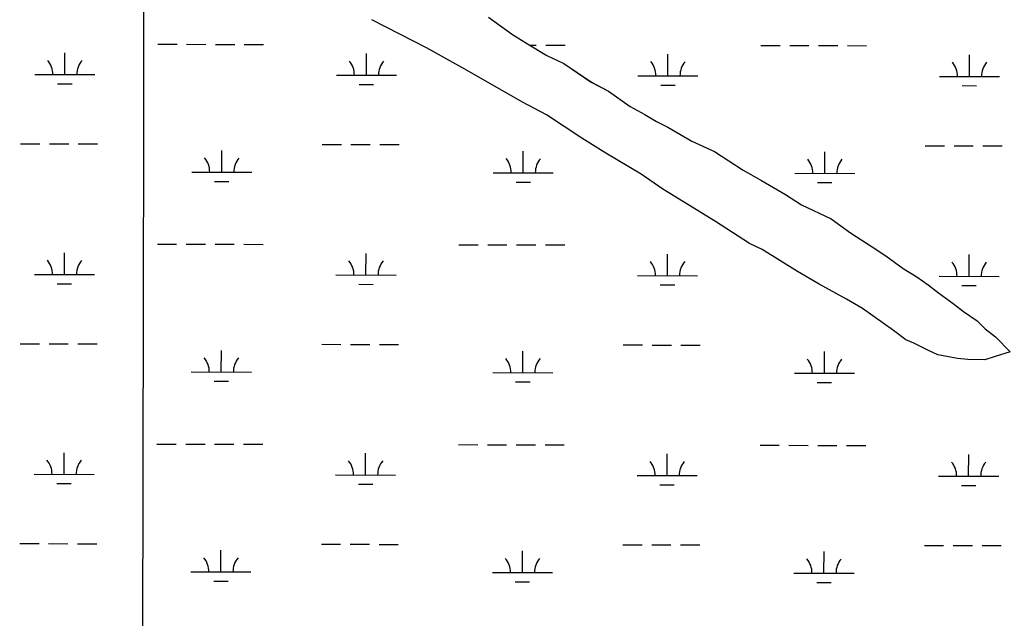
# Model space of a CAD drawing. Extents: x 3187622 to 3225504, y 800805 to 826213.
# Drawn here: x 3217796 to 3219444, y 816939 to 817935 of the extents above; entities that cross this region are included whole.
import ezdxf

# ---------------------------------------------------------------- set-up
doc = ezdxf.new("R2010")
doc.units = 0
for name, color, linetype in [('V-GRID-MAJR', 7, 'Continuous'), ('V-SITE-VEGE', 7, 'Continuous'), ('V-WETL-SWMP', 7, 'Continuous')]:
    doc.layers.add(name, color=color, linetype=linetype)

msp = doc.modelspace()

# ---------------------------------------------------------------- linework, layer by layer
at = {"layer": 'V-GRID-MAJR'}
msp.add_spline([(3217981.911, 806194.152), (3217992.489, 812254.4180000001), (3218003.0700000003, 818316.626), (3218013.65, 824378.872), (3218013.653, 824380.775)], degree=3, dxfattribs=at)
at = {"layer": 'V-SITE-VEGE'}
for p, q in [((3218472.644, 817888.386), (3218381.376, 817934.782)), ((3218576.006, 817939.212), (3218615.877, 817910.329)), ((3218615.877, 817910.329), (3218640.575, 817894.9010000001)), ((3218531.569, 817855.563), (3218472.644, 817888.386)), ((3218640.575, 817894.9010000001), (3218672.881, 817875.609)), ((3218672.881, 817875.609), (3218701.407, 817862.0650000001)), ((3218571.478, 817832.404), (3218531.569, 817855.563)), ((3218701.407, 817862.0650000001), (3218746.992, 817831.237)), ((3218632.2970000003, 817797.658), (3218571.478, 817832.404)), ((3218746.992, 817831.237), (3218775.506, 817815.785)), ((3218775.506, 817815.785), (3218811.586, 817790.742)), ((3218672.221, 817776.406), (3218632.2970000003, 817797.6579999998)), ((3218811.586, 817790.742), (3218836.301, 817777.225)), ((3218731.107, 817737.8580000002), (3218672.221, 817776.406)), ((3218836.301, 817777.225), (3218855.3000000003, 817765.652)), ((3218855.3000000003, 817765.652), (3218874.316, 817755.985)), ((3218874.316, 817755.985), (3218914.225, 817732.826)), ((3218771.006, 817712.791), (3218731.107, 817737.8580000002)), ((3218914.225, 817732.826), (3218952.267, 817715.404)), ((3218829.917, 817678.0590000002), (3218771.006, 817712.791)), ((3218952.267, 817715.404), (3218999.758, 817684.561)), ((3218999.758, 817684.561), (3219030.167, 817667.1900000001)), ((3218866.001, 817653.018), (3218829.917, 817678.0590000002)), ((3218900.2, 817631.8050000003), (3218866.001, 817653.018)), ((3219030.167, 817667.1900000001), (3219070.078, 817644.029)), ((3219070.078, 817644.029), (3219096.673, 817626.6830000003)), ((3218953.401, 817599.018), (3218900.2, 817631.805)), ((3219096.673, 817626.6830000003), (3219146.12, 817603.4600000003)), ((3219146.12, 817603.4600000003), (3219178.401, 817580.3530000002)), ((3219010.3910000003, 817562.39), (3218953.401, 817599.018)), ((3219178.401, 817580.3530000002), (3219214.495, 817557.2210000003)), ((3219031.313, 817552.713), (3219010.3910000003, 817562.39)), ((3219090.214, 817516.072), (3219031.313, 817552.713)), ((3219214.495, 817557.221), (3219237.287, 817541.8029999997)), ((3219237.287, 817541.8030000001), (3219265.762, 817520.6270000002)), ((3219265.762, 817520.6270000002), (3219288.569, 817507.1220000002)), ((3219126.3200000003, 817494.8470000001), (3219090.214, 817516.072)), ((3219288.569, 817507.1220000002), (3219307.556, 817493.642)), ((3219171.941, 817469.74), (3219126.3200000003, 817494.8470000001)), ((3219307.556, 817493.642), (3219324.636, 817480.1730000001)), ((3219324.636, 817480.1730000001), (3219349.323, 817462.839)), ((3219198.549, 817454.302), (3219171.941, 817469.74)), ((3219249.8170000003, 817417.713), (3219198.549, 817454.302)), ((3219349.323, 817462.839), (3219366.403, 817449.371)), ((3219366.403, 817449.3710000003), (3219389.1950000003, 817433.956)), ((3219389.1950000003, 817433.956), (3219402.46, 817420.513)), ((3219270.7, 817402.3120000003), (3219249.8170000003, 817417.713)), ((3219402.46, 817420.513), (3219419.543, 817407.045)), ((3219419.543, 817407.045), (3219444.178, 817382.0800000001)), ((3219284.0160000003, 817396.5), (3219270.7, 817402.3120000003)), ((3219306.833, 817384.9), (3219284.0160000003, 817396.5)), ((3219323.952, 817377.1540000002), (3219306.833, 817384.9)), ((3219356.345, 817371.215), (3219323.952, 817377.1540000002)), ((3219419.325, 817374.615), (3219402.1180000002, 817369.003)), ((3219444.178, 817382.0800000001), (3219419.325, 817374.615)), ((3219373.503, 817369.196), (3219356.345, 817371.215)), ((3219402.1180000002, 817369.003), (3219373.503, 817369.196))]:
    msp.add_line(p, q, dxfattribs=at)
at = {"layer": 'V-WETL-SWMP'}
for p, q in [((3218472.649394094, 817888.3893184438), (3218381.3825329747, 817934.7833781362)), ((3218576.009150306, 817939.213213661), (3218615.88209684, 817910.3311906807)), ((3218615.88209684, 817910.3311906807), (3218640.581061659, 817894.9041755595)), ((3218025.383153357, 817894.092079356), (3218057.383055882, 817894.0269023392)), ((3218073.3830071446, 817893.9943138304), (3218105.3829096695, 817893.9291368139)), ((3218121.382860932, 817893.8965483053), (3218153.382763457, 817893.8313712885)), ((3218169.3827147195, 817893.7987827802), (3218201.3826172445, 817893.7336057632)), ((3218531.574306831, 817855.5642809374), (3218472.649394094, 817888.3893184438)), ((3218640.581061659, 817894.9041755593), (3218672.8860149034, 817875.6111554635)), ((3218644.0508157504, 817892.8319844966), (3218655.2892345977, 817892.8090942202)), ((3218671.28918586, 817892.7765057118), (3218703.289088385, 817892.7113286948)), ((3219029.196095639, 817892.0475252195), (3219061.195998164, 817891.9823482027)), ((3219077.1959494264, 817891.9497596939), (3219109.1958519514, 817891.8845826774)), ((3219125.195803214, 817891.8519941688), (3219157.1957057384, 817891.786817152)), ((3219173.195657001, 817891.7542286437), (3219205.195559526, 817891.6890516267)), ((3217870.6883164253, 817843.6650639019), (3217870.761610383, 817879.6649827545)), ((3218372.5947875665, 817842.6427868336), (3218372.668081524, 817878.6427056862)), ((3218672.8860149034, 817875.6111554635), (3218701.4129706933, 817862.0671364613)), ((3218874.501258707, 817841.6205097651), (3218874.574552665, 817877.6204286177)), ((3219376.407729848, 817840.598232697), (3219376.4810238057, 817876.5981515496)), ((3218571.4842485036, 817832.4052558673), (3218531.574306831, 817855.5642809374)), ((3218701.4129706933, 817862.0671364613), (3218746.9959077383, 817831.2381094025)), ((3217820.68846873, 817843.7669029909), (3217920.6881641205, 817843.563224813)), ((3218322.5949398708, 817842.7446259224), (3218422.5946352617, 817842.5409477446)), ((3218824.501411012, 817841.7223488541), (3218924.5011064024, 817841.5186706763)), ((3219326.4078821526, 817840.700071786), (3219426.4075775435, 817840.4963936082)), ((3217858.656936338, 817828.2585400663), (3217882.6568632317, 817828.2096573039)), ((3218360.563407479, 817827.2362629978), (3218384.5633343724, 817827.1873802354)), ((3218632.3031591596, 817797.6602174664), (3218571.4842485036, 817832.4052558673)), ((3218746.9959077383, 817831.2381094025), (3218775.510865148, 817815.7860910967)), ((3218862.4698786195, 817826.2139859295), (3218886.4698055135, 817826.1651031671)), ((3219364.3763497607, 817825.1917088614), (3219388.376276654, 817825.142826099)), ((3218775.510865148, 817815.7860910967), (3218811.592815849, 817790.7450699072)), ((3218672.227099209, 817776.4081916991), (3218632.3031591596, 817797.6602174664)), ((3218811.592815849, 817790.7450699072), (3218836.3047790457, 817777.2260540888)), ((3218731.1130168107, 817737.8611562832), (3218672.227099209, 817776.4081916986)), ((3218836.3047790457, 817777.2260540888), (3218855.305751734, 817765.6530423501)), ((3218855.305751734, 817765.6530423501), (3218874.319722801, 817755.9870299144)), ((3218874.319722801, 817755.9870299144), (3218914.230664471, 817732.8280048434)), ((3218771.010960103, 817712.7941319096), (3218731.1130168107, 817737.8611562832)), ((3217797.04552703, 817728.3828401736), (3217829.0454295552, 817728.3176631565)), ((3217845.045380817, 817728.2850746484), (3217877.045283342, 817728.2198976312)), ((3217893.0452346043, 817728.1873091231), (3217925.0451371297, 817728.1221321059)), ((3218298.9519981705, 817727.3605631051), (3218330.951900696, 817727.2953860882)), ((3218346.951851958, 817727.26279758), (3218378.951754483, 817727.1976205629)), ((3218394.9517057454, 817727.1650320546), (3218426.951608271, 817727.0998550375)), ((3218914.230664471, 817732.8280048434), (3218952.2706049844, 817715.4049792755)), ((3219302.7649404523, 817725.3160089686), (3219334.7648429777, 817725.2508319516)), ((3219350.76479424, 817725.2182434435), (3219382.7646967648, 817725.1530664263)), ((3219398.764648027, 817725.1204779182), (3219430.7645505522, 817725.055300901)), ((3218131.793978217, 817681.2709406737), (3218131.867272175, 817717.2708595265)), ((3218633.700449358, 817680.2486636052), (3218633.7737433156, 817716.248582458)), ((3218829.9218744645, 817678.061095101), (3218771.010960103, 817712.7941319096)), ((3218952.2706049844, 817715.4049792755), (3218999.7615383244, 817684.563950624)), ((3219135.606920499, 817679.2263865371), (3219135.6802144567, 817715.2263053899)), ((3218999.7615383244, 817684.563950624), (3219030.171493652, 817667.1909314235)), ((3218081.7941305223, 817681.3727797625), (3218181.7938259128, 817681.1691015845)), ((3218583.700601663, 817680.3505026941), (3218683.7002970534, 817680.1468245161)), ((3218866.0048251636, 817653.020073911), (3218829.9218744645, 817678.0610951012)), ((3219085.607072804, 817679.328225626), (3219185.606768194, 817679.1245474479)), ((3218119.76259813, 817665.8644168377), (3218143.7625250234, 817665.8155340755)), ((3218621.6690692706, 817664.8421397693), (3218645.6689961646, 817664.7932570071)), ((3218900.204776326, 817631.8060529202), (3218866.0048251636, 817653.020073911)), ((3219030.171493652, 817667.1909314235), (3219070.081435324, 817644.0319063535)), ((3219123.5755404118, 817663.8198627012), (3219147.5754673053, 817663.770979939)), ((3219070.081435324, 817644.0319063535), (3219096.67539806, 817626.684890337)), ((3218953.405700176, 817599.0200201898), (3218900.2047763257, 817631.8060529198)), ((3219096.67539806, 817626.684890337), (3219146.1253212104, 817603.4618573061)), ((3219146.1253212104, 817603.4618573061), (3219178.4042776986, 817580.3538386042)), ((3219010.3966198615, 817562.3919856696), (3218953.405700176, 817599.0200201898)), ((3219178.4042776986, 817580.3538386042), (3219214.4992267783, 817557.2198167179)), ((3218024.7058459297, 817561.4178292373), (3218056.7057484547, 817561.3526522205)), ((3218072.705699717, 817561.3200637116), (3218104.705602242, 817561.2548866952)), ((3218120.7055535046, 817561.2222981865), (3218152.70545603, 817561.1571211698)), ((3218168.7054072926, 817561.1245326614), (3218200.7053098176, 817561.0593556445)), ((3218526.6123170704, 817560.3955521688), (3218558.6122195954, 817560.3303751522)), ((3218574.612170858, 817560.2977866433), (3218606.612073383, 817560.2326096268)), ((3218622.6120246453, 817560.2000211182), (3218654.611927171, 817560.1348441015)), ((3218670.6118784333, 817560.102255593), (3218702.6117809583, 817560.0370785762)), ((3219031.3185872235, 817552.7139716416), (3219010.3966198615, 817562.3919856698)), ((3219090.217503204, 817516.073935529), (3219031.3185872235, 817552.7139716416)), ((3219214.4992267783, 817557.2198167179), (3219237.290195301, 817541.8058031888)), ((3217870.011008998, 817510.9908137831), (3217870.084302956, 817546.9907326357)), ((3218371.917480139, 817509.9685367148), (3218371.9907740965, 817545.9684555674)), ((3218873.8239512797, 817508.9462596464), (3218873.8972452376, 817544.946178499)), ((3219237.290195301, 817541.8058031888), (3219265.7671575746, 817520.6307869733)), ((3219375.7304224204, 817507.9239825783), (3219375.8037163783, 817543.9239014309)), ((3219265.767157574, 817520.6307869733), (3219288.5711244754, 817507.124772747)), ((3217820.0111613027, 817511.0926528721), (3217920.0108566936, 817510.8889746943)), ((3218321.9176324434, 817510.0703758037), (3218421.9173278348, 817509.8666976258)), ((3218823.8241035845, 817509.0480987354), (3218923.8237989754, 817508.8444205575)), ((3219126.3244506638, 817494.8479129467), (3219090.217503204, 817516.073935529)), ((3219288.5711244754, 817507.1247727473), (3219307.560098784, 817493.6437617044)), ((3219325.730574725, 817508.0258216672), (3219425.7302701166, 817507.8221434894)), ((3217857.979628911, 817495.5842899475), (3217881.9795558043, 817495.5354071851)), ((3218359.8861000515, 817494.5620128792), (3218383.886026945, 817494.5131301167)), ((3218861.792571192, 817493.5397358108), (3218885.792498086, 817493.4908530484)), ((3219171.9453828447, 817469.7428837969), (3219126.3244506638, 817494.8479129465)), ((3219307.560098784, 817493.6437617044), (3219324.6410767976, 817480.1747522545)), ((3219363.6990423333, 817492.5174587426), (3219387.698969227, 817492.4685759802)), ((3219324.6410767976, 817480.1747522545), (3219349.3270432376, 817462.8407378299)), ((3219198.5523439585, 817454.3038670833), (3219171.9453828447, 817469.7428837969)), ((3219249.8202747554, 817417.7138373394), (3219198.5523439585, 817454.3038670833)), ((3219349.3270432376, 817462.8407378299), (3219366.4080212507, 817449.37172838)), ((3219366.4080212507, 817449.37172838), (3219389.199989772, 817433.9577148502)), ((3219389.199989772, 817433.9577148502), (3219402.464975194, 817420.5147085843)), ((3219270.7042469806, 817402.3128254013), (3219249.8202747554, 817417.7138373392)), ((3219402.464975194, 817420.5147085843), (3219419.5459532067, 817407.0466991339)), ((3219419.5459532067, 817407.0466991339), (3219444.1819261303, 817382.0816874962)), ((3217796.3682196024, 817395.7085900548), (3217828.3681221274, 817395.6434130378)), ((3217844.3680733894, 817395.6108245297), (3217876.3679759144, 817395.5456475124)), ((3217892.367927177, 817395.5130590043), (3217924.3678297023, 817395.4478819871)), ((3218298.274690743, 817394.6863129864), (3218330.2745932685, 817394.6211359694)), ((3218346.2745445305, 817394.5885474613), (3218378.2744470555, 817394.5233704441)), ((3218394.274398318, 817394.490781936), (3218426.2743008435, 817394.4256049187)), ((3218800.1811618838, 817393.664035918), (3218832.181064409, 817393.5988589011)), ((3218848.181015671, 817393.5662703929), (3218880.180918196, 817393.5010933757)), ((3218896.1808694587, 817393.4685048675), (3218928.180771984, 817393.4033278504)), ((3219284.020225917, 817396.5008163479), (3219270.7042469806, 817402.3128254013)), ((3219306.837191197, 817384.9018014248), (3219284.020225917, 817396.5008163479)), ((3218131.1166707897, 817348.5966905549), (3218131.1899647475, 817384.5966094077)), ((3218633.023141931, 817347.5744134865), (3218633.096435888, 817383.5743323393)), ((3219134.9296130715, 817346.5521364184), (3219135.0029070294, 817382.5520552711)), ((3219323.9561643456, 817377.1567898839), (3219306.837191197, 817384.9018014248)), ((3219356.350106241, 817371.21776491), (3219323.9561643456, 817377.1567898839)), ((3219419.3299807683, 817374.6157109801), (3219402.123018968, 817369.0057273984)), ((3219444.1819261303, 817382.0816874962), (3219419.3299807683, 817374.6157109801)), ((3219373.5070745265, 817369.1967512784), (3219356.350106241, 817371.21776491)), ((3219402.123018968, 817369.0057273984), (3219373.5070745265, 817369.1967512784)), ((3218081.116823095, 817348.6985296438), (3218181.1165184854, 817348.4948514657)), ((3218583.0232942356, 817347.6762525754), (3218683.022989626, 817347.4725743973)), ((3219084.9297653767, 817346.6539755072), (3219184.9294607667, 817346.4502973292)), ((3218119.0852907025, 817333.190166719), (3218143.085217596, 817333.1412839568)), ((3218620.991761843, 817332.1678896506), (3218644.991688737, 817332.1190068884)), ((3219122.8982329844, 817331.1456125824), (3219146.898159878, 817331.0967298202)), ((3218024.0285385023, 817228.7435791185), (3218056.0284410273, 817228.6784021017)), ((3218072.0283922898, 817228.645813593), (3218104.0282948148, 817228.5806365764)), ((3218120.0282460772, 817228.5480480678), (3218152.0281486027, 817228.4828710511)), ((3218168.028099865, 817228.4502825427), (3218200.02800239, 817228.3851055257)), ((3218525.935009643, 817227.7213020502), (3218557.934912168, 817227.6561250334)), ((3218573.9348634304, 817227.6235365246), (3218605.9347659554, 817227.558359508)), ((3218621.934717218, 817227.5257709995), (3218653.9346197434, 817227.4605939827)), ((3218669.934571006, 817227.4280054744), (3218701.934473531, 817227.3628284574)), ((3219027.841480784, 817226.6990249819), (3219059.841383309, 817226.6338479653)), ((3219075.8413345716, 817226.6012594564), (3219107.8412370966, 817226.5360824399)), ((3219123.841188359, 817226.5034939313), (3219155.841090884, 817226.4383169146)), ((3219171.8410421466, 817226.4057284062), (3219203.8409446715, 817226.3405513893)), ((3217869.3337015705, 817178.3165636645), (3217869.4069955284, 817214.316482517)), ((3218371.2401727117, 817177.2942865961), (3218371.313466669, 817213.2942054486)), ((3218873.1466438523, 817176.2720095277), (3218873.21993781, 817212.2719283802)), ((3219375.053114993, 817175.2497324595), (3219375.126408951, 817211.2496513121)), ((3217819.3338538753, 817178.4184027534), (3217919.333549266, 817178.2147245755)), ((3218321.240325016, 817177.396125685), (3218421.2400204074, 817177.1924475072)), ((3218823.146796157, 817176.3738486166), (3218923.146491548, 817176.1701704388)), ((3219325.053267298, 817175.3515715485), (3219425.052962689, 817175.1478933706)), ((3217857.3023214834, 817162.9100398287), (3217881.302248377, 817162.8611570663)), ((3218359.208792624, 817161.8877627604), (3218383.2087195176, 817161.838879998)), ((3218861.1152637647, 817160.865485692), (3218885.1151906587, 817160.8166029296)), ((3219363.021734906, 817159.8432086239), (3219387.0216617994, 817159.7943258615)), ((3217795.6909121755, 817063.034339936), (3217827.6908147, 817062.9691629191)), ((3217843.6907659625, 817062.9365744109), (3217875.6906684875, 817062.8713973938)), ((3217891.69061975, 817062.8388088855), (3217923.690522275, 817062.7736318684)), ((3218297.597383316, 817062.0120628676), (3218329.597285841, 817061.9468858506)), ((3218345.5972371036, 817061.9142973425), (3218377.5971396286, 817061.8491203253)), ((3218393.597090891, 817061.8165318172), (3218425.596993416, 817061.7513548)), ((3218799.503854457, 817060.9897857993), (3218831.503756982, 817060.9246087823)), ((3218847.5037082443, 817060.8920202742), (3218879.5036107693, 817060.826843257)), ((3218895.503562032, 817060.7942547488), (3218927.5034645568, 817060.7290777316)), ((3219301.410325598, 817059.9675087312), (3219333.410228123, 817059.9023317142)), ((3219349.4101793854, 817059.8697432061), (3219381.41008191, 817059.8045661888)), ((3219397.4100331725, 817059.7719776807), (3219429.4099356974, 817059.7068006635)), ((3218130.4393633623, 817015.9224404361), (3218130.51265732, 817051.9223592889)), ((3218632.3458345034, 817014.9001633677), (3218632.419128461, 817050.9000822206)), ((3219134.252305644, 817013.8778862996), (3219134.325599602, 817049.8778051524)), ((3218080.4395156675, 817016.024279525), (3218180.4392110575, 817015.820601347)), ((3218582.345986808, 817015.0020024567), (3218682.3456821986, 817014.7983242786)), ((3219084.2524579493, 817013.9797253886), (3219184.2521533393, 817013.7760472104)), ((3218118.407983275, 817000.5159166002), (3218142.4079101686, 817000.467033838)), ((3218620.314454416, 816999.4936395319), (3218644.31438131, 816999.4447567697)), ((3219122.2209255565, 816998.4713624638), (3219146.2208524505, 816998.4224797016))]:
    msp.add_line(p, q, dxfattribs=at)
for centre, radius, start, end in [((3217815.446515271, 817844.2523838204), 35.24628790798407, 359.1114801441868, 40.65513847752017), ((3217925.9320509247, 817844.0273482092), 35.246287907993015, 139.11147836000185, 180.65513669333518), ((3218317.3529864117, 817843.2301067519), 35.24628790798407, 359.1114801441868, 40.65513847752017), ((3218427.838522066, 817843.0050711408), 35.246287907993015, 139.11147836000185, 180.65513669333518), ((3218819.2594575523, 817842.2078296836), 35.24628790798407, 359.1114801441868, 40.65513847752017), ((3218929.7449932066, 817841.9827940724), 35.246287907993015, 139.11147836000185, 180.65513669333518), ((3219321.1659286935, 817841.1855526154), 35.24628790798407, 359.1114801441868, 40.65513847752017), ((3219431.6514643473, 817840.9605170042), 35.246287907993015, 139.11147836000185, 180.65513669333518), ((3218076.5521770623, 817681.858260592), 35.24628790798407, 359.1114801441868, 40.65513847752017), ((3218187.0377127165, 817681.6332249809), 35.246287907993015, 139.11147836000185, 180.65513669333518), ((3218578.458648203, 817680.8359835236), 35.24628790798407, 359.1114801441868, 40.65513847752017), ((3218688.9441838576, 817680.6109479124), 35.246287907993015, 139.11147836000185, 180.65513669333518), ((3219080.3651193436, 817679.8137064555), 35.24628790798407, 359.1114801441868, 40.65513847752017), ((3219190.8506549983, 817679.5886708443), 35.246287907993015, 139.11147836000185, 180.65513669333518), ((3217814.7692078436, 817511.5781337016), 35.24628790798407, 359.1114801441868, 40.65513847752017), ((3217925.254743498, 817511.3530980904), 35.246287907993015, 139.11147836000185, 180.65513669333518), ((3218316.6756789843, 817510.5558566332), 35.24628790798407, 359.1114801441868, 40.65513847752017), ((3218427.161214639, 817510.330821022), 35.246287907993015, 139.11147836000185, 180.65513669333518), ((3218818.582150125, 817509.5335795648), 35.24628790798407, 359.1114801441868, 40.65513847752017), ((3218929.0676857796, 817509.3085439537), 35.246287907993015, 139.11147836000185, 180.65513669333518), ((3219320.488621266, 817508.5113024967), 35.24628790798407, 359.1114801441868, 40.65513847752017), ((3219430.9741569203, 817508.2862668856), 35.246287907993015, 139.11147836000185, 180.65513669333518), ((3218075.874869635, 817349.1840104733), 35.24628790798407, 359.1114801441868, 40.65513847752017), ((3218186.360405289, 817348.9589748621), 35.246287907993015, 139.11147836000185, 180.65513669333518), ((3218577.7813407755, 817348.1617334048), 35.24628790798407, 359.1114801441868, 40.65513847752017), ((3218688.2668764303, 817347.9366977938), 35.246287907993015, 139.11147836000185, 180.65513669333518), ((3219079.687811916, 817347.1394563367), 35.24628790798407, 359.1114801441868, 40.65513847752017), ((3219190.173347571, 817346.9144207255), 35.246287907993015, 139.11147836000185, 180.65513669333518), ((3217814.091900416, 817178.9038835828), 35.24628790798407, 359.1114801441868, 40.65513847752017), ((3217924.5774360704, 817178.6788479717), 35.246287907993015, 139.11147836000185, 180.65513669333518), ((3218315.998371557, 817177.8816065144), 35.24628790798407, 359.1114801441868, 40.65513847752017), ((3218426.4839072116, 817177.6565709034), 35.246287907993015, 139.11147836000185, 180.65513669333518), ((3218817.9048426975, 817176.8593294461), 35.24628790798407, 359.1114801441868, 40.65513847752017), ((3218928.3903783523, 817176.6342938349), 35.246287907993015, 139.11147836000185, 180.65513669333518), ((3219319.8113138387, 817175.837052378), 35.24628790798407, 359.1114801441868, 40.65513847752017), ((3219430.296849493, 817175.6120167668), 35.246287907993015, 139.11147836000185, 180.65513669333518), ((3218075.1975622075, 817016.5097603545), 35.24628790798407, 359.1114801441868, 40.65513847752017), ((3218185.6830978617, 817016.2847247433), 35.246287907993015, 139.11147836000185, 180.65513669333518), ((3218577.104033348, 817015.4874832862), 35.24628790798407, 359.1114801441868, 40.65513847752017), ((3218687.589569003, 817015.262447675), 35.246287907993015, 139.11147836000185, 180.65513669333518), ((3219079.010504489, 817014.4652062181), 35.24628790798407, 359.1114801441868, 40.65513847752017), ((3219189.4960401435, 817014.2401706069), 35.246287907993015, 139.11147836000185, 180.65513669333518)]:
    msp.add_arc(centre, radius, start, end, dxfattribs=at)

doc.saveas('drawing.dxf')
